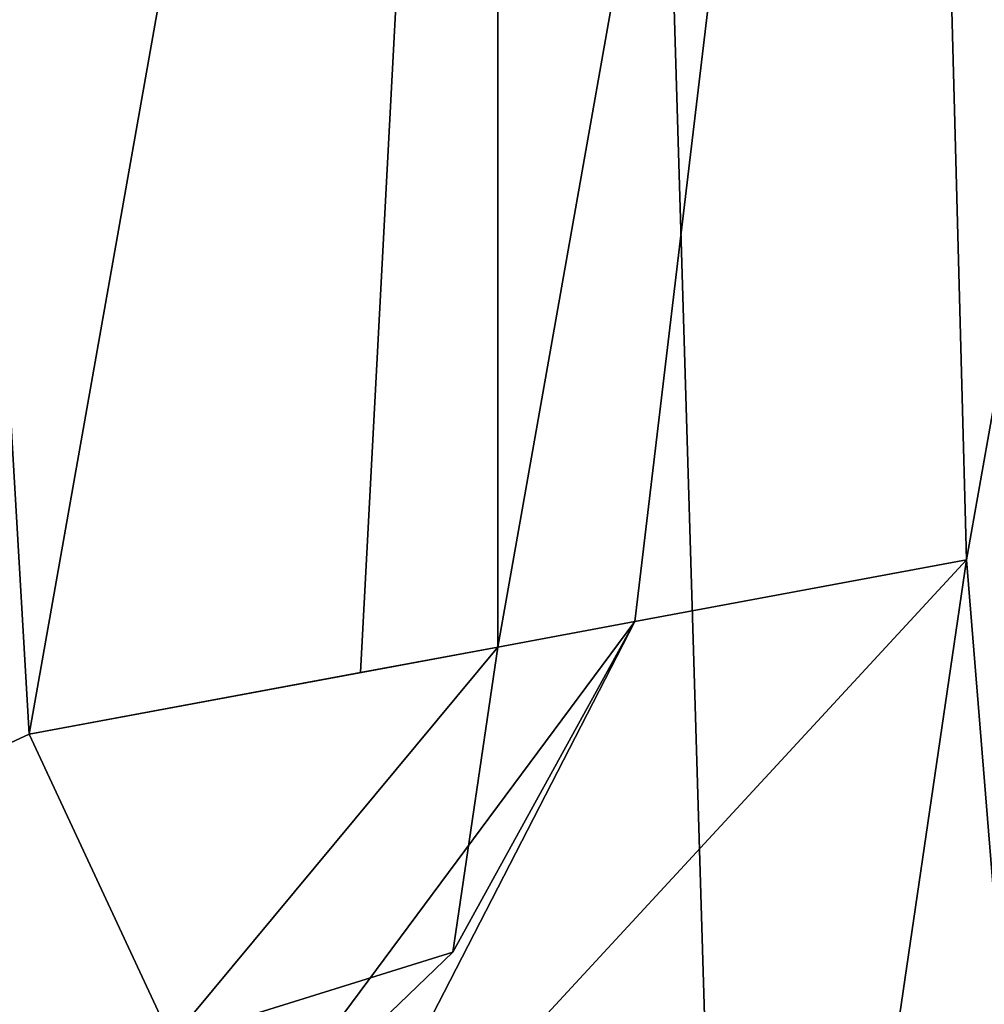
# Model space of a CAD drawing. Header units: millimetres. Extents: x -365 to 365, y -678 to 20.
# Tile 600 of 646: x -3.94 to -2.93, y -34.01 to -32.98. Entities that reach past the tile are written whole.
import ezdxf

# ---------------------------------------------------------------- set-up
doc = ezdxf.new("R2010")
doc.units = ezdxf.units.MM
doc.header["$LTSCALE"] = 65.185185
for name, color, linetype in [('336', 7, 'CONTINUOUS'), ('362', 7, 'CONTINUOUS'), ('429', 7, 'CONTINUOUS'), ('430', 7, 'CONTINUOUS'), ('431', 7, 'CONTINUOUS'), ('432', 7, 'CONTINUOUS'), ('434', 7, 'CONTINUOUS'), ('477', 7, 'CONTINUOUS'), ('484', 7, 'CONTINUOUS'), ('485', 7, 'CONTINUOUS')]:
    doc.layers.add(name, color=color, linetype=linetype)

msp = doc.modelspace()

# ---------------------------------------------------------------- linework, layer by layer
at = {"layer": '336', "linetype": 'Continuous'}
for points in [[(-4.4978, -33.9923, -6.15), (-4.5, -23.9999, -6.15), (-3.9327, -33.7305, -6.15), (-4.4978, -33.9923, -6.15)], [(-3.9327, -33.7305, -6.15), (-4.5, -23.9999, -6.15), (-3.4418, -30.9618, -6.15), (-3.9327, -33.7305, -6.15)]]:
    msp.add_3dface(points, dxfattribs=at)
at = {"layer": '362', "linetype": 'Continuous'}
for points in [[(-2, -74.7, 19.85), (-2, 0, 19.85), (-4.0572, -6.3538, 19.0336), (-2, -74.7, 19.85)], [(-2, -74.7, 19.85), (-4.0572, -6.3538, 19.0336), (-4.1213, -74.7, 18.9713), (-2, -74.7, 19.85)]]:
    msp.add_3dface(points, dxfattribs=at)
at = {"layer": '429', "linetype": 'Continuous'}
for points in [[(-3.4411, -33.6392, -10.15), (-3.4411, -33.6392, -6.65), (-3.0115, -31.2166, -6.65), (-3.4411, -33.6392, -10.15)], [(-3.0115, -31.2166, -10.15), (-3.4411, -33.6392, -10.15), (-3.0115, -31.2166, -6.65), (-3.0115, -31.2166, -10.15)]]:
    msp.add_3dface(points, dxfattribs=at)
at = {"layer": '430', "linetype": 'Continuous'}
for points in [[(-3.9327, -33.7305, -6.15), (-3.4418, -30.9618, -6.15), (-3.5851, -33.6659, -6.2964), (-3.9327, -33.7305, -6.15)], [(-3.4418, -30.9618, -6.15), (-3.4411, -33.6392, -6.65), (-3.5851, -33.6659, -6.2964), (-3.4418, -30.9618, -6.15)], [(-3.4411, -33.6392, -6.65), (-3.4418, -30.9618, -6.15), (-3.0115, -31.2166, -6.65), (-3.4411, -33.6392, -6.65)]]:
    msp.add_3dface(points, dxfattribs=at)
at = {"layer": '431', "linetype": 'Continuous'}
for points in [[(-3.4411, -33.6392, -6.65), (-3.9327, -33.7305, -6.15), (-3.5851, -33.6659, -6.2964), (-3.4411, -33.6392, -6.65)], [(-3.9327, -33.7305, -6.15), (-3.4411, -33.6392, -6.65), (-3.7833, -34.0509, -6.2965), (-3.9327, -33.7305, -6.15)], [(-3.4411, -33.6392, -6.65), (-3.4882, -33.9593, -6.65), (-3.7833, -34.0509, -6.2965), (-3.4411, -33.6392, -6.65)], [(-3.4882, -33.9593, -6.65), (-3.7214, -34.1836, -6.65), (-3.7833, -34.0509, -6.2965), (-3.4882, -33.9593, -6.65)]]:
    msp.add_3dface(points, dxfattribs=at)
at = {"layer": '432', "linetype": 'Continuous'}
for points in [[(-3.4411, -33.6392, -6.65), (-3.4411, -33.6392, -10.15), (-3.4882, -33.9593, -10.15), (-3.4411, -33.6392, -6.65)], [(-3.4882, -33.9593, -6.65), (-3.4411, -33.6392, -6.65), (-3.4882, -33.9593, -10.15), (-3.4882, -33.9593, -6.65)], [(-3.7214, -34.1836, -6.65), (-3.4882, -33.9593, -6.65), (-3.7214, -34.1836, -10.15), (-3.7214, -34.1836, -6.65)], [(-3.7214, -34.1836, -10.15), (-3.4882, -33.9593, -6.65), (-3.4882, -33.9593, -10.15), (-3.7214, -34.1836, -10.15)]]:
    msp.add_3dface(points, dxfattribs=at)
at = {"layer": '434', "linetype": 'Continuous'}
for points in [[(-4.4978, -33.9923, -6.15), (-3.9327, -33.7305, -6.15), (-3.7833, -34.0509, -6.2965), (-4.4978, -33.9923, -6.15)], [(-4.4978, -33.9923, -6.15), (-3.7833, -34.0509, -6.2965), (-4.3462, -34.3149, -6.2979), (-4.4978, -33.9923, -6.15)]]:
    msp.add_3dface(points, dxfattribs=at)
at = {"layer": '477', "linetype": 'Continuous'}
for points in [[(-2.5813, -31.4714, -10.65), (-2.8666, -34.5678, -10.65), (-2.9495, -33.5479, -10.65), (-2.5813, -31.4714, -10.65)], [(-2.9495, -33.5479, -10.65), (-2.8666, -34.5678, -10.65), (-3.0436, -34.1882, -10.65), (-2.9495, -33.5479, -10.65)]]:
    msp.add_3dface(points, dxfattribs=at)
at = {"layer": '484', "linetype": 'Continuous'}
for points in [[(-2.9495, -33.5479, -10.65), (-3.0436, -34.1882, -10.65), (-3.6595, -34.3164, -10.5036), (-2.9495, -33.5479, -10.65)], [(-2.9495, -33.5479, -10.65), (-3.6595, -34.3164, -10.5036), (-3.2972, -33.6124, -10.5036), (-2.9495, -33.5479, -10.65)], [(-3.7214, -34.1836, -10.15), (-3.4882, -33.9593, -10.15), (-3.2972, -33.6124, -10.5036), (-3.7214, -34.1836, -10.15)], [(-3.6595, -34.3164, -10.5036), (-3.7214, -34.1836, -10.15), (-3.2972, -33.6124, -10.5036), (-3.6595, -34.3164, -10.5036)], [(-3.4882, -33.9593, -10.15), (-3.4411, -33.6392, -10.15), (-3.2972, -33.6124, -10.5036), (-3.4882, -33.9593, -10.15)]]:
    msp.add_3dface(points, dxfattribs=at)
at = {"layer": '485', "linetype": 'Continuous'}
for points in [[(-3.4411, -33.6392, -10.15), (-3.0115, -31.2166, -10.15), (-3.2972, -33.6124, -10.5036), (-3.4411, -33.6392, -10.15)], [(-3.0115, -31.2166, -10.15), (-2.9495, -33.5479, -10.65), (-3.2972, -33.6124, -10.5036), (-3.0115, -31.2166, -10.15)], [(-3.0115, -31.2166, -10.15), (-2.5813, -31.4714, -10.65), (-2.9495, -33.5479, -10.65), (-3.0115, -31.2166, -10.15)]]:
    msp.add_3dface(points, dxfattribs=at)

doc.saveas('drawing.dxf')
